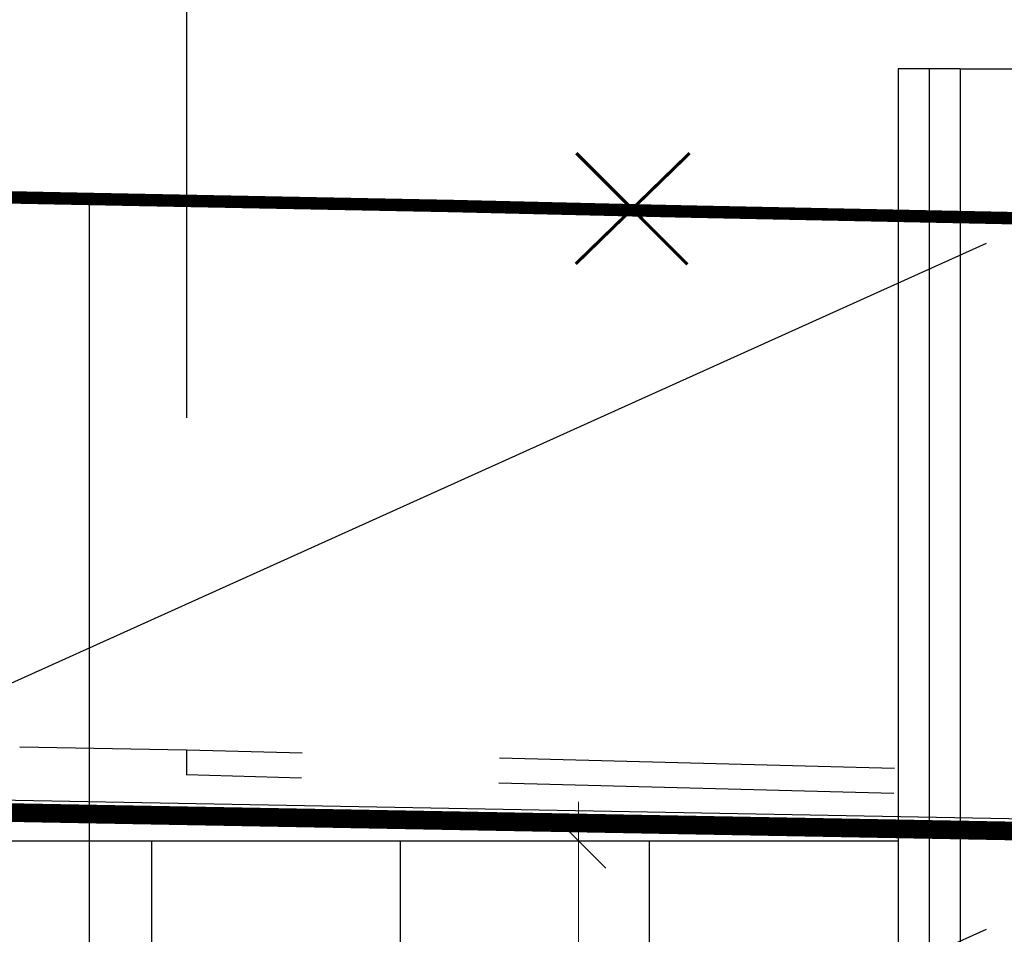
# Model space of a CAD drawing. Header units: metres. Extents: x 3458045 to 3462392, y 5482308 to 5484762.
# Tile 263 of 458: x 3460132.5 to 3460140.41, y 5484006.74 to 5484014.08. Entities that reach past the tile are written whole.
import ezdxf

# ---------------------------------------------------------------- set-up
doc = ezdxf.new("R2010")
doc.units = ezdxf.units.M
doc.header["$PDMODE"] = 3
doc.header["$PDSIZE"] = 0.1
doc.linetypes.add('AUSGEZOGEN', pattern=[2, 1, 1])
doc.linetypes.add('VERDECKT2', pattern=[4.7625, 3.175, -1.5875])
doc.layers.get('0').update_dxf_attribs({"linetype": 'CONTINUOUS'})
doc.layers.get('DEFPOINTS').update_dxf_attribs({"linetype": 'CONTINUOUS'})
for name, color, linetype in [('-SP_VERM', 1, 'CONTINUOUS'), ('SP_BAUGRUBE-ANKER', 211, 'AUSGEZOGEN'), ('SP_BAUGRUBE-VERBAU', 210, 'AUSGEZOGEN'), ('SP_GELÄNDE-BESTAND', 251, 'CONTINUOUS'), ('SP_GELÄNDE-PLANUNG', 10, 'CONTINUOUS'), ('SP_Rückbau', 40, 'AUSGEZOGEN'), ('SP_Verbau', 212, 'CONTINUOUS'), ('SP_VERM-VA-B44', 150, 'CONTINUOUS')]:
    doc.layers.add(name, color=color, linetype=linetype)
doc.layers.add('SP_Höhenplan-Beschriftung-Linien-Bestandsgelände', color=7, linetype='CONTINUOUS', lineweight=25)
doc.styles.add('SP_F', font='romans.shx', dxfattribs={"width": 0.7, "bigfont": 'sp_f.shx'})
doc.linetypes.add('ZICKZACK', pattern='A,0.00254,-5.08,[131,ltypeshp.shx,S=5.08,R=0,X=-5.08,Y=0],-10.16,[131,ltypeshp.shx,S=5.08,R=180,X=5.08,Y=0],-5.08', length=20.32254)
doc.dimstyles.new('SOFI25$0', dxfattribs={"dimtxt": 2.5, "dimasz": 0.25, "dimexe": 0.9, "dimexo": 0.625, "dimgap": 0.675, "dimtad": 1, "dimdec": 3, "dimrnd": 0.001, "dimzin": 1, "dimdsep": 46, "dimtxsty": 'SP_F', "dimblk1": 'SOF_BEMSTR1', "dimblk2": 'SOF_BEMSTR2', "dimsah": 1, "dimcen": 2.5, "dimse1": 1, "dimse2": 1, "dimclrd": 1, "dimclre": 1, "dimclrt": 1, "dimaunit": 2, "dimadec": 3, "dimazin": 0, "dimtfac": 1, "dimtdec": 3, "dimtmove": 0, "dimatfit": 3, "dimfxl": 1, "dimtolj": 1, "dimtzin": 0, "dimlwd": 0, "dimlwe": 0, "dimarcsym": 0})

# ---------------------------------------------------------------- blocks, each defined once
blk = doc.blocks.new('A$C288940E1')
at = {"layer": 'SP_Verbau'}
blk.add_line((0, 0), (-10.4038, -4.6916), dxfattribs=at)
blk = doc.blocks.new('A$C23D12D66')
at = {"layer": 'SP_Rückbau', "lineweight": 60, "const_width": 0.025, "flags": 128}
for points in [[(-0.4223, -0.47), (0.4223, 0.47)], [(-0.4661, 0.4263), (0.4705, -0.4394)]]:
    blk.add_lwpolyline(points, dxfattribs=at)
blk = doc.blocks.new('SOF_BEMSTR1')
at = {"color": 0, "linetype": 'ByBlock', "lineweight": -2}
for p, q in [((0, 20), (0, -8.5)), ((3.535, 3.535), (-3.535, -3.535)), ((-5, 0), (5, 0))]:
    blk.add_line(p, q, dxfattribs=at)
blk = doc.blocks.new('SOF_BEMSTR2')
at = {"color": 0, "linetype": 'ByBlock', "lineweight": -2}
for p, q in [((0, -20), (0, 8.5)), ((3.535, 3.535), (-3.535, -3.535)), ((-5, 0), (5, 0))]:
    blk.add_line(p, q, dxfattribs=at)
blk = doc.blocks.new('*D313')
at = {"layer": '-SP_VERM', "color": 1, "linetype": 'AUSGEZOGEN', "lineweight": 0, "transparency": 16777216}
for p, q in [((3460136.9896, 5484007.4248), (3460136.9896, 5484004.0699)), ((3460136.9896, 5483996.5214), (3460136.9896, 5484001.4616))]:
    blk.add_line(p, q, dxfattribs=at)
at = {"layer": 'DEFPOINTS', "color": 0, "linetype": 'AUSGEZOGEN', "transparency": 16777216}
for p in [(3460136.9896, 5484007.4873), (3460138.9451, 5484007.4873), (3460138.9451, 5483996.4589)]:
    blk.add_point(p, dxfattribs=at)
at = {"layer": '-SP_VERM', "color": 1, "linetype": 'AUSGEZOGEN', "lineweight": 0, "transparency": 16777216, "xscale": 0.0625, "yscale": 0.0625, "zscale": 0.0625}
for name, p, rotation in [('SOF_BEMSTR2', (3460136.9896, 5484007.4873), 90), ('SOF_BEMSTR1', (3460136.9896, 5483996.4589), 270)]:
    blk.add_blockref(name, p, dxfattribs=dict(at, rotation=rotation))
at = {"layer": '-SP_VERM', "color": 1, "linetype": 'AUSGEZOGEN', "transparency": 16777216, "insert": (3460136.9853, 5484002.7658), "char_height": 0.625, "attachment_point": 5, "rotation": 90, "style": 'SP_F'}
blk.add_mtext('\\A1;\\A1;~11.00', dxfattribs=at)

msp = doc.modelspace()

# ---------------------------------------------------------------- linework, layer by layer
at = {"color": 1}
msp.add_line((3460140.5579, 5484012.4967), (3460140.0579, 5484012.4967), dxfattribs=at)
at = {"layer": 'SP_BAUGRUBE-VERBAU'}
for p, q in [((3460139.5579, 5484013.6866), (3460139.5579, 5483990.713)), ((3460140.0579, 5484013.6866), (3460139.5579, 5484013.6866)), ((3460140.0579, 5484013.6866), (3460140.0579, 5483990.7154)), ((3460140.0579, 5484013.6866), (3460141.9329, 5484013.6866)), ((3460081.3079, 5484007.4873), (3460139.5579, 5484007.4873))]:
    msp.add_line(p, q, dxfattribs=at)
at = {"layer": 'SP_BAUGRUBE-VERBAU', "linetype": 'ZICKZACK', "ltscale": 0.2}
msp.add_line((3460139.8079, 5484013.6866), (3460139.8079, 5483990.7142), dxfattribs=at)
at = {"layer": 'SP_BAUGRUBE-VERBAU', "linetype": 'VERDECKT2'}
for p, q in [((3460133.5579, 5484007.4873), (3460133.5579, 5483992.694)), ((3460135.5579, 5484007.4873), (3460135.5579, 5483992.6983)), ((3460137.5579, 5484007.4873), (3460137.5579, 5483992.7047))]:
    msp.add_line(p, q, dxfattribs=at)
at = {"layer": 'SP_GELÄNDE-BESTAND', "const_width": 0.1}
msp.add_lwpolyline([(3460132.33, 5484012.6568), (3460133.0579, 5484012.6424), (3460135.977, 5484012.5856), (3460137.7157, 5484012.5446), (3460138.0579, 5484012.5375), (3460141.2018, 5484012.4734), (3460143.0579, 5484012.4364), (3460147.6895, 5484012.3473), (3460148.0579, 5484012.3403), (3460150.4998, 5484012.2944)], dxfattribs=at)
at = {"layer": 'SP_GELÄNDE-PLANUNG', "color": 1, "linetype": 'AUSGEZOGEN'}
for q in [(3460132.5012, 5484008.2382), (3460133.8389, 5484008.0151)]:
    msp.add_line((3460133.8389, 5484008.2151), q, dxfattribs=at)
at = {"layer": 'SP_GELÄNDE-PLANUNG', "color": 1, "linetype": 'VERDECKT2'}
for p, q in [((3460163.3331, 5484007.4422), (3460133.8441, 5484008.2151)), ((3460163.3279, 5484007.2423), (3460133.8389, 5484008.0151))]:
    msp.add_line(p, q, dxfattribs=at)
at = {"layer": 'SP_GELÄNDE-PLANUNG', "color": 2}
msp.add_line((3460118.3319, 5484008.0718), (3460163.3279, 5484007.2462), dxfattribs=at)
at = {"layer": 'SP_GELÄNDE-PLANUNG', "color": 253, "linetype": 'AUSGEZOGEN', "const_width": 0.15}
msp.add_lwpolyline([(3460118.3301, 5484007.9718), (3460163.3261, 5484007.1462)], dxfattribs=at)
at = {"layer": 'SP_Höhenplan-Beschriftung-Linien-Bestandsgelände'}
msp.add_line((3460133.0579, 5484012.6424), (3460133.0579, 5483960.8389), dxfattribs=at)
at = {"layer": 'SP_VERM-VA-B44', "color": 1}
msp.add_line((3460133.8389, 5484021.2437), (3460133.8389, 5484010.8838), dxfattribs=at)

# ---------------------------------------------------------------- block references
at = {"layer": 'SP_BAUGRUBE-ANKER', "xscale": 1.772319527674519, "yscale": 1.772319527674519, "zscale": 1.772319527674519}
for p in [(3460140.2648, 5484012.2852), (3460140.2648, 5484006.7749)]:
    msp.add_blockref('A$C288940E1', p, dxfattribs=at)
at = {"layer": 'SP_Rückbau', "linetype": 'AUSGEZOGEN', "rotation": 86.9409777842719}
msp.add_blockref('A$C23D12D66', (3460137.4186, 5484012.5639), dxfattribs=at)

# ---------------------------------------------------------------- dimensions: what is measured, and where the dimension line sits
at = {"layer": '-SP_VERM', "color": 1, "linetype": 'AUSGEZOGEN'}
dim = msp.add_linear_dim(base=(3460136.9896, 5484007.4873), p1=(3460138.9451, 5483996.4589), p2=(3460138.9451, 5484007.4873), angle=90, text='\\A1;~11.00', dimstyle='SOFI25$0', dxfattribs=at)
dim.commit()
dim.dimension.update_dxf_attribs({"geometry": '*D313', "text_midpoint": (3460136.9853, 5484002.7658), "dimtype": 160})

doc.saveas('drawing.dxf')
